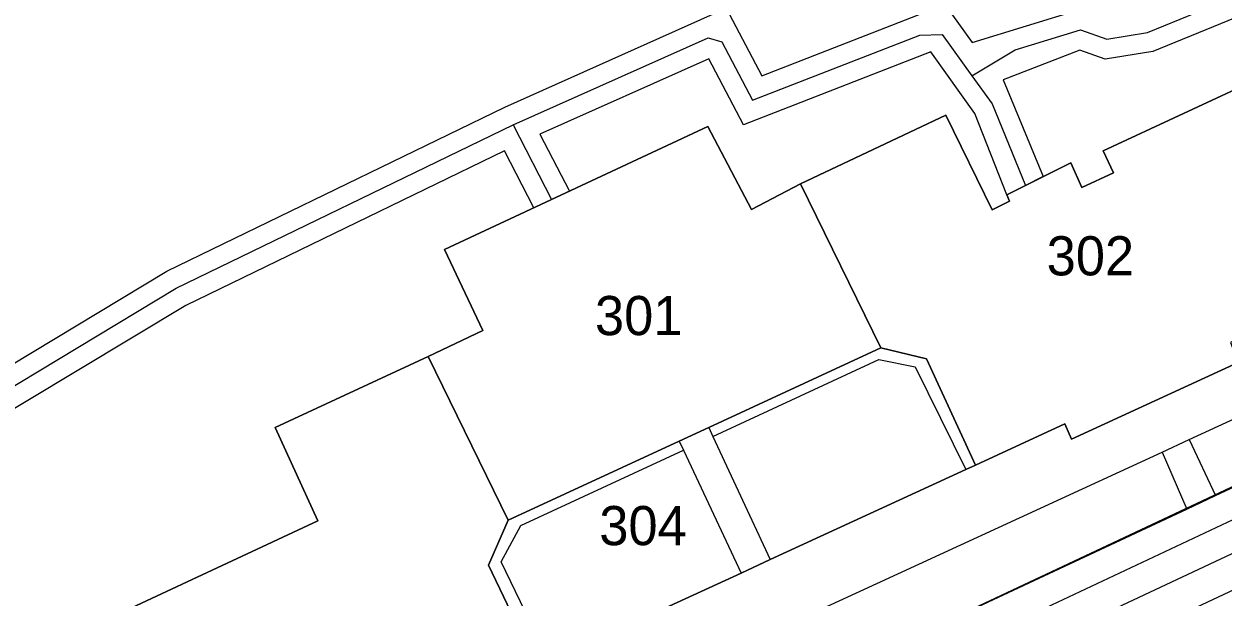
# Model space of a CAD drawing. Extents: x -264070 to -262271, y -1238894 to -1238141.
# Drawn here: x -263615 to -263553.8, y -1238551.4 to -1238522.1 of the extents above; entities that cross this region are included whole.
import ezdxf

# ---------------------------------------------------------------- set-up
doc = ezdxf.new("R2010")
doc.units = 0
for name, color, linetype in [('body_kn', 7, 'Continuous'), ('kladpar_druhypozemkov', 7, 'Continuous'), ('kladpar_hranice', 7, 'Continuous'), ('kladpar_parcelnecisla', 7, 'Continuous'), ('kladpar_plochy', 7, 'Continuous'), ('tarchy_linie', 7, 'Continuous'), ('zappar_hrandruhpozemk', 7, 'Continuous')]:
    doc.layers.add(name, color=color, linetype=linetype)

msp = doc.modelspace()

# ---------------------------------------------------------------- linework, layer by layer
at = {"layer": 'body_kn'}
for p, q in [((-263561.05, -1238522.43), (-263561.05, -1238522.43)), ((-263580.05, -1238522.84), (-263580.05, -1238522.84)), ((-263579.35, -1238523.05), (-263579.35, -1238523.05)), ((-263569.25, -1238522.71), (-263569.25, -1238522.71)), ((-263568.1, -1238522.67), (-263568.1, -1238522.67)), ((-263566.57, -1238523.09), (-263566.57, -1238523.09)), ((-263559.7, -1238522.91), (-263559.7, -1238522.91)), ((-263557.63, -1238522.58), (-263557.63, -1238522.58)), ((-263568.69, -1238523.56), (-263568.69, -1238523.56)), ((-263564.38, -1238523.46), (-263564.38, -1238523.46)), ((-263561.07, -1238523.48), (-263561.07, -1238523.48)), ((-263557.36, -1238523.55), (-263557.36, -1238523.55)), ((-263580.02, -1238523.92), (-263580.02, -1238523.92)), ((-263559.79, -1238523.94), (-263559.79, -1238523.94)), ((-263577.31, -1238524.78), (-263577.31, -1238524.78)), ((-263566.59, -1238524.78), (-263566.59, -1238524.78)), ((-263566.59, -1238524.78), (-263566.59, -1238524.78)), ((-263564.99, -1238524.99), (-263564.99, -1238524.99)), ((-263577.78, -1238526.03), (-263577.78, -1238526.03)), ((-263590.42, -1238526.38), (-263590.42, -1238526.38)), ((-263567.91, -1238526.79), (-263567.91, -1238526.79)), ((-263566.44, -1238526.71), (-263566.44, -1238526.71)), ((-263565.56, -1238526.22), (-263565.56, -1238526.22)), ((-263590, -1238527.29), (-263590, -1238527.29)), ((-263590, -1238527.29), (-263590, -1238527.29)), ((-263580.07, -1238527.37), (-263580.07, -1238527.37)), ((-263580.07, -1238527.37), (-263580.07, -1238527.37)), ((-263578.25, -1238527.28), (-263578.25, -1238527.28)), ((-263588.63, -1238527.77), (-263588.63, -1238527.77)), ((-263590.44, -1238528.62), (-263590.44, -1238528.62)), ((-263559.89, -1238528.62), (-263559.89, -1238528.62)), ((-263561.54, -1238529.22), (-263561.54, -1238529.22)), ((-263561.54, -1238529.22), (-263561.54, -1238529.22)), ((-263559.36, -1238529.73), (-263559.36, -1238529.73)), ((-263575.33, -1238530.3), (-263575.33, -1238530.3)), ((-263563.85, -1238530.38), (-263563.85, -1238530.38)), ((-263562.95, -1238529.93), (-263562.95, -1238529.93)), ((-263560.98, -1238530.48), (-263560.98, -1238530.48)), ((-263588.04, -1238531.1), (-263588.04, -1238531.1)), ((-263587.13, -1238530.67), (-263587.13, -1238530.67)), ((-263564.81, -1238530.86), (-263564.81, -1238530.86)), ((-263588.95, -1238531.52), (-263588.95, -1238531.52)), ((-263588.95, -1238531.52), (-263588.95, -1238531.52)), ((-263577.83, -1238531.6), (-263577.83, -1238531.6)), ((-263565.56, -1238531.63), (-263565.56, -1238531.63)), ((-263564.66, -1238531.19), (-263564.66, -1238531.19)), ((-263593.5, -1238533.65), (-263593.5, -1238533.65)), ((-263607.67, -1238534.75), (-263607.67, -1238534.75)), ((-263607.19, -1238535.63), (-263607.19, -1238535.63)), ((-263606.71, -1238536.51), (-263606.71, -1238536.51)), ((-263591.55, -1238537.79), (-263591.55, -1238537.79)), ((-263571.24, -1238538.67), (-263571.24, -1238538.67)), ((-263594.34, -1238539.11), (-263594.34, -1238539.11)), ((-263571.34, -1238539.26), (-263571.34, -1238539.26)), ((-263569.49, -1238539.63), (-263569.49, -1238539.63)), ((-263568.91, -1238539.22), (-263568.91, -1238539.22)), ((-263580.02, -1238542.73), (-263580.02, -1238542.73)), ((-263580.02, -1238542.73), (-263580.02, -1238542.73)), ((-263561.84, -1238542.55), (-263561.84, -1238542.55)), ((-263602.14, -1238542.74), (-263602.14, -1238542.74)), ((-263579.8, -1238543.19), (-263579.8, -1238543.19)), ((-263561.51, -1238543.33), (-263561.51, -1238543.33)), ((-263555.49, -1238543.34), (-263555.49, -1238543.34)), ((-263555.49, -1238543.34), (-263555.49, -1238543.34)), ((-263581.52, -1238543.43), (-263581.52, -1238543.43)), ((-263581.52, -1238543.43), (-263581.52, -1238543.43)), ((-263581.3, -1238543.89), (-263581.3, -1238543.89)), ((-263581.3, -1238543.89), (-263581.3, -1238543.89)), ((-263556.88, -1238543.99), (-263556.88, -1238543.99)), ((-263556.88, -1238543.99), (-263556.88, -1238543.99)), ((-263566.9, -1238544.88), (-263566.9, -1238544.88)), ((-263566.9, -1238544.88), (-263566.9, -1238544.88)), ((-263566.4, -1238544.65), (-263566.4, -1238544.65)), ((-263554.16, -1238546.21), (-263554.16, -1238546.21)), ((-263554.16, -1238546.21), (-263554.16, -1238546.21)), ((-263555.62, -1238546.9), (-263555.62, -1238546.9)), ((-263599.97, -1238547.5), (-263599.97, -1238547.5)), ((-263599.97, -1238547.5), (-263599.97, -1238547.5)), ((-263590.26, -1238547.47), (-263590.26, -1238547.47)), ((-263589.61, -1238547.73), (-263589.61, -1238547.73)), ((-263576.88, -1238549.47), (-263576.88, -1238549.47)), ((-263591.26, -1238549.75), (-263591.26, -1238549.75)), ((-263590.61, -1238549.59), (-263590.61, -1238549.59)), ((-263578.37, -1238550.16), (-263578.37, -1238550.16))]:
    msp.add_line(p, q, dxfattribs=at)
at = {"layer": 'kladpar_druhypozemkov'}
for p, q in [((-263560.55, -1238532.87), (-263560.55, -1238532.87)), ((-263584, -1238536.17), (-263584, -1238536.17)), ((-263583.08, -1238547.06), (-263583.08, -1238547.06))]:
    msp.add_line(p, q, dxfattribs=at)
at = {"layer": 'kladpar_hranice'}
for points in [[(-263543.28, -1238520.85), (-263551.68, -1238524.8), (-263559.89, -1238528.62), (-263559.36, -1238529.73), (-263560.98, -1238530.48), (-263561.54, -1238529.22), (-263564.81, -1238530.86), (-263564.66, -1238531.19), (-263565.56, -1238531.63), (-263567.91, -1238526.79), (-263575.33, -1238530.3), (-263577.83, -1238531.6), (-263580.07, -1238527.37), (-263593.5, -1238533.65), (-263591.55, -1238537.79), (-263594.34, -1238539.11), (-263602.14, -1238542.74), (-263599.97, -1238547.5), (-263614.11, -1238554.1), (-263622.95, -1238558.28)], [(-263561.54, -1238529.22), (-263560.98, -1238530.48), (-263559.36, -1238529.73), (-263559.89, -1238528.62), (-263551.68, -1238524.8), (-263546.82, -1238534.88), (-263548.97, -1238535.9), (-263548.79, -1238536.26), (-263553.38, -1238538.4), (-263552.99, -1238539.42), (-263561.51, -1238543.33), (-263561.84, -1238542.55), (-263566.4, -1238544.65), (-263568.91, -1238539.22), (-263571.24, -1238538.67), (-263575.33, -1238530.3), (-263567.91, -1238526.79), (-263565.56, -1238531.63), (-263564.66, -1238531.19), (-263564.81, -1238530.86), (-263561.54, -1238529.22)], [(-263580.07, -1238527.37), (-263577.83, -1238531.6), (-263575.33, -1238530.3), (-263571.24, -1238538.67), (-263580.02, -1238542.73), (-263581.52, -1238543.43), (-263590.26, -1238547.47), (-263594.34, -1238539.11), (-263591.55, -1238537.79), (-263593.5, -1238533.65), (-263580.07, -1238527.37)], [(-263581.52, -1238543.43), (-263580.02, -1238542.73), (-263571.24, -1238538.67), (-263568.91, -1238539.22), (-263566.4, -1238544.65), (-263566.9, -1238544.88), (-263576.88, -1238549.47), (-263578.37, -1238550.16), (-263588.16, -1238554.66), (-263588.78, -1238554.94), (-263591.26, -1238549.75), (-263590.26, -1238547.47), (-263581.52, -1238543.43)], [(-263599.97, -1238547.5), (-263602.14, -1238542.74), (-263594.34, -1238539.11), (-263590.26, -1238547.47), (-263591.26, -1238549.75), (-263588.78, -1238554.94), (-263593.04, -1238556.9), (-263592.86, -1238557.8), (-263601.47, -1238561.82), (-263601.83, -1238561.04), (-263606.21, -1238563.07), (-263606.45, -1238562.5), (-263609.49, -1238563.91), (-263614.11, -1238554.1), (-263599.97, -1238547.5)], [(-263566.9, -1238544.88), (-263566.4, -1238544.65), (-263561.84, -1238542.55), (-263561.51, -1238543.33), (-263552.99, -1238539.42)], [(-263633.48, -1238575.09), (-263609.49, -1238563.91), (-263606.45, -1238562.5), (-263606.21, -1238563.07), (-263601.83, -1238561.04), (-263601.47, -1238561.82), (-263592.86, -1238557.8), (-263593.04, -1238556.9), (-263588.78, -1238554.94), (-263588.16, -1238554.66), (-263578.37, -1238550.16), (-263576.88, -1238549.47), (-263566.9, -1238544.88)]]:
    msp.add_lwpolyline(points, dxfattribs=at)
at = {"layer": 'kladpar_plochy'}
for p, q in [((-263551.68, -1238524.8), (-263559.89, -1238528.62)), ((-263567.91, -1238526.79), (-263575.33, -1238530.3)), ((-263565.56, -1238531.63), (-263567.91, -1238526.79)), ((-263580.07, -1238527.37), (-263593.5, -1238533.65)), ((-263577.83, -1238531.6), (-263580.07, -1238527.37)), ((-263559.89, -1238528.62), (-263559.36, -1238529.73)), ((-263561.54, -1238529.22), (-263564.81, -1238530.86)), ((-263560.98, -1238530.48), (-263561.54, -1238529.22)), ((-263559.36, -1238529.73), (-263560.98, -1238530.48)), ((-263575.33, -1238530.3), (-263577.83, -1238531.6)), ((-263564.81, -1238530.86), (-263564.66, -1238531.19)), ((-263564.66, -1238531.19), (-263565.56, -1238531.63)), ((-263593.5, -1238533.65), (-263591.55, -1238537.79)), ((-263591.55, -1238537.79), (-263594.34, -1238539.11)), ((-263594.34, -1238539.11), (-263602.14, -1238542.74)), ((-263602.14, -1238542.74), (-263599.97, -1238547.5)), ((-263599.97, -1238547.5), (-263614.11, -1238554.1))]:
    msp.add_line(p, q, dxfattribs=at)
for points in [[(-263561.54, -1238529.22), (-263560.98, -1238530.48), (-263559.36, -1238529.73), (-263559.89, -1238528.62), (-263551.68, -1238524.8), (-263546.82, -1238534.88), (-263548.97, -1238535.9), (-263548.79, -1238536.26), (-263553.38, -1238538.4), (-263552.99, -1238539.42), (-263561.51, -1238543.33), (-263561.84, -1238542.55), (-263566.4, -1238544.65), (-263568.91, -1238539.22), (-263571.24, -1238538.67), (-263575.33, -1238530.3), (-263567.91, -1238526.79), (-263565.56, -1238531.63), (-263564.66, -1238531.19), (-263564.81, -1238530.86)], [(-263580.07, -1238527.37), (-263577.83, -1238531.6), (-263575.33, -1238530.3), (-263571.24, -1238538.67), (-263580.02, -1238542.73), (-263581.52, -1238543.43), (-263590.26, -1238547.47), (-263594.34, -1238539.11), (-263591.55, -1238537.79), (-263593.5, -1238533.65)], [(-263581.52, -1238543.43), (-263580.02, -1238542.73), (-263571.24, -1238538.67), (-263568.91, -1238539.22), (-263566.4, -1238544.65), (-263566.9, -1238544.88), (-263576.88, -1238549.47), (-263578.37, -1238550.16), (-263588.16, -1238554.66), (-263588.78, -1238554.94), (-263591.26, -1238549.75), (-263590.26, -1238547.47)], [(-263599.97, -1238547.5), (-263602.14, -1238542.74), (-263594.34, -1238539.11), (-263590.26, -1238547.47), (-263591.26, -1238549.75), (-263588.78, -1238554.94), (-263593.04, -1238556.9), (-263592.86, -1238557.8), (-263601.47, -1238561.82), (-263601.83, -1238561.04), (-263606.21, -1238563.07), (-263606.45, -1238562.5), (-263609.49, -1238563.91), (-263614.11, -1238554.1)]]:
    msp.add_lwpolyline(points, close=True, dxfattribs=at)
msp.add_lwpolyline([(-263633.48, -1238575.09), (-263609.49, -1238563.91), (-263606.45, -1238562.5), (-263606.21, -1238563.07), (-263601.83, -1238561.04), (-263601.47, -1238561.82), (-263592.86, -1238557.8), (-263593.04, -1238556.9), (-263588.78, -1238554.94), (-263588.16, -1238554.66), (-263578.37, -1238550.16), (-263576.88, -1238549.47), (-263566.9, -1238544.88), (-263566.4, -1238544.65), (-263561.84, -1238542.55), (-263561.51, -1238543.33), (-263552.99, -1238539.42)], dxfattribs=at)
at = {"layer": 'tarchy_linie'}
for p, q in [((-263590, -1238527.29), (-263588.04, -1238531.1)), ((-263515.63, -1238529.75), (-263622.44, -1238579.95))]:
    msp.add_line(p, q, dxfattribs=at)
for points in [[(-263626.27, -1238526.7), (-263623.78, -1238528.62), (-263617.25, -1238541.68), (-263607.19, -1238535.63), (-263590, -1238527.29), (-263580.05, -1238522.84), (-263579.35, -1238523.05), (-263577.78, -1238526.03), (-263569.25, -1238522.71), (-263568.1, -1238522.67), (-263566.59, -1238524.78), (-263564.38, -1238523.46), (-263561.05, -1238522.43), (-263559.7, -1238522.91), (-263557.63, -1238522.58), (-263550.95, -1238519.83)], [(-263550.44, -1238520.7), (-263557.36, -1238523.55), (-263559.79, -1238523.94), (-263561.07, -1238523.48), (-263564.99, -1238524.99), (-263562.95, -1238529.93), (-263563.85, -1238530.38), (-263564.81, -1238530.86), (-263566.44, -1238526.71), (-263568.69, -1238523.56), (-263578.25, -1238527.28), (-263580.02, -1238523.92), (-263588.63, -1238527.77), (-263587.13, -1238530.67), (-263588.04, -1238531.1), (-263588.95, -1238531.52)], [(-263588.95, -1238531.52), (-263590.44, -1238528.62), (-263606.71, -1238536.51), (-263617.64, -1238543.08), (-263624.57, -1238529.27), (-263627.27, -1238527.19), (-263626.27, -1238526.7), (-263625.87, -1238526.51), (-263625.25, -1238526.22), (-263622.99, -1238527.97), (-263616.86, -1238540.28), (-263607.67, -1238534.75), (-263590.42, -1238526.38), (-263579.13, -1238521.33), (-263577.31, -1238524.78), (-263567.97, -1238521.14), (-263566.57, -1238523.09), (-263561.03, -1238521.38)], [(-263566.59, -1238524.78), (-263565.56, -1238526.22), (-263563.85, -1238530.38)], [(-263623.06, -1238578.54), (-263516.27, -1238528.34), (-263516.2, -1238528.48), (-263515.63, -1238529.75), (-263514.94, -1238531.28), (-263514.24, -1238532.83), (-263550.68, -1238549.82), (-263593.84, -1238570.08), (-263621.18, -1238582.83), (-263621.86, -1238581.27), (-263622.44, -1238579.95), (-263623.06, -1238578.54)], [(-263514.94, -1238531.28), (-263551.4, -1238548.28), (-263594.56, -1238568.54), (-263621.86, -1238581.27)]]:
    msp.add_lwpolyline(points, dxfattribs=at)
at = {"layer": 'zappar_hrandruhpozemk'}
for p, q in [((-263554.16, -1238546.21), (-263516.2, -1238528.48)), ((-263579.8, -1238543.19), (-263571.34, -1238539.26)), ((-263580.02, -1238542.73), (-263579.8, -1238543.19)), ((-263579.8, -1238543.19), (-263576.88, -1238549.47)), ((-263555.49, -1238543.34), (-263554.16, -1238546.21)), ((-263589.61, -1238547.73), (-263581.3, -1238543.89)), ((-263581.52, -1238543.43), (-263581.3, -1238543.89)), ((-263581.3, -1238543.89), (-263578.37, -1238550.16)), ((-263556.88, -1238543.99), (-263555.62, -1238546.9))]:
    msp.add_line(p, q, dxfattribs=at)
for points in [[(-263576.9, -1238553.22), (-263575.5, -1238552.57), (-263556.88, -1238543.99), (-263555.49, -1238543.34), (-263549.8, -1238540.72), (-263549.38, -1238538.95), (-263518.17, -1238524.44)], [(-263571.34, -1238539.26), (-263569.49, -1238539.63), (-263566.9, -1238544.88)], [(-263575.5, -1238556.19), (-263574.07, -1238555.52), (-263555.62, -1238546.9), (-263554.16, -1238546.21)], [(-263588.16, -1238554.66), (-263590.61, -1238549.59), (-263589.61, -1238547.73)]]:
    msp.add_lwpolyline(points, dxfattribs=at)

# ---------------------------------------------------------------- texts
at = {"layer": 'kladpar_parcelnecisla'}
for s, p in [('302', (-263562.77, -1238534.97)), ('301', (-263585.823, -1238538.02)), ('304', (-263585.603, -1238548.74))]:
    msp.add_text(s, height=2, dxfattribs=at).set_placement(p)

doc.saveas('drawing.dxf')
